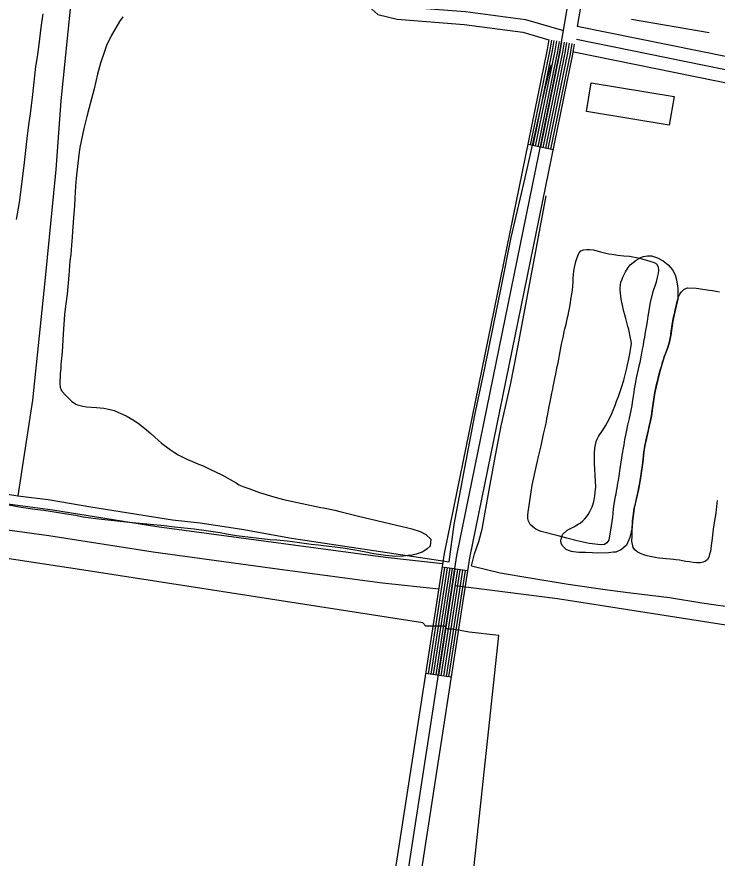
# Model space of a CAD drawing. Extents: x 3297735 to 3335592, y 670436 to 695807.
# Drawn here: x 3324300 to 3325114, y 691531 to 692509 of the extents above; entities that cross this region are included whole.
import ezdxf

# ---------------------------------------------------------------- set-up
doc = ezdxf.new("R2010")
doc.units = 0
for name, color, linetype in [('V-BLDG-OTLN', 7, 'Continuous'), ('V-DTCH-CNTR', 7, 'Continuous'), ('V-ROAD-CNTR', 7, 'Continuous'), ('V-SITE-VEGE', 7, 'Continuous'), ('V-TOPO-SHOR', 7, 'Continuous'), ('V-UTIL-LINE', 7, 'Continuous')]:
    doc.layers.add(name, color=color, linetype=linetype)

msp = doc.modelspace()

# ---------------------------------------------------------------- linework, layer by layer
at = {"layer": 'V-BLDG-OTLN'}
msp.add_lwpolyline([(3324968, 692432.29), (3325064.1, 692416.35), (3325058.52, 692382.76), (3324962.43, 692398.71)], close=True, dxfattribs=at)
at = {"layer": 'V-DTCH-CNTR'}
msp.add_lwpolyline([(3324810.12, 691847.94), (3324928.51, 691832.98), (3325392.13, 691760.6), (3325499.72, 691740.61), (3325515.56, 691734.15), (3325521.89, 691726.12), (3325573.17, 691430.51), (3325626.31, 691171.8), (3325631.83, 691153.99), (3325641.82, 691121.67), (3325655.59, 691087.2), (3325684.18, 691031.92), (3325721.68, 690974.8), (3325750.34, 690945.45), (3325775.54, 690918.07), (3326014.16, 690751.72), (3326202.3, 690613.53), (3326203.87, 690604.69), (3326201.24, 690600.54), (3326003.42, 690555.55)], dxfattribs=at)
at = {"layer": 'V-ROAD-CNTR'}
for p, q in [((3324923.51, 692354.27), (3324894.12, 692360.28)), ((3324824.21, 691864.99), (3324794.56, 691869.57)), ((3324805.13, 691741.46), (3324775.48, 691746.04))]:
    msp.add_line(p, q, dxfattribs=at)
for points in [[(3324501.28, 689879.19), (3324555.47, 690234.3), (3324624.36, 690675.1), (3324692.01, 691091.24), (3324741.53, 691427.87), (3324811.77, 691882.75), (3324931.48, 692468.13), (3324942.11, 692532.2), (3324993.54, 692734.11), (3325040.54, 693008.34), (3325068.43, 693140.75)], [(3325081.4, 693129.55), (3325055.27, 693005.53), (3325008.22, 692730.99), (3324956.81, 692529.11), (3324951.6, 692497.74)], [(3324769.71, 692824.31), (3324713.04, 692544.56), (3324721.34, 692530.35), (3324727.21, 692525.15), (3324744.76, 692520.96), (3324821.67, 692514.93), (3324891.57, 692505.74), (3324935.58, 692492.84)], [(3324752.64, 692815.58), (3324697.2, 692541.93), (3324709.6, 692520.71), (3324720.08, 692511.43), (3324742.42, 692506.1), (3324820.1, 692500.01), (3324888.47, 692491.02), (3324918.61, 692482.18)], [(3326819.17, 692272.46), (3326803.08, 692274.78), (3326230.14, 692382.85), (3326042.84, 692402.04), (3325932.87, 692369.83), (3325674.68, 692408.93), (3325574.46, 692393.52), (3325164.3, 692454.42), (3324951.6, 692497.74)], [(3324918.64, 692482.4), (3324916.73, 692470.87), (3324797, 691885.4), (3324726.69, 691430.11), (3324677.19, 691093.53), (3324609.55, 690677.46), (3324540.65, 690236.59), (3324489.55, 689901.79)], [(3324921.58, 692481.79), (3324919.68, 692470.32), (3324897.06, 692359.68)], [(3324924.54, 692481.3), (3324922.63, 692469.77), (3324899.99, 692359.08)], [(3324927.5, 692480.8), (3324925.58, 692469.23), (3324902.93, 692358.48)], [(3324930.46, 692480.31), (3324928.53, 692468.68), (3324905.87, 692357.88)], [(3324933.42, 692479.82), (3324931.48, 692468.13), (3324908.81, 692357.28)], [(3324936.38, 692479.33), (3324934.43, 692467.59), (3324911.75, 692356.68)], [(3324939.34, 692478.84), (3324937.38, 692467.04), (3324914.69, 692356.07)], [(3324942.3, 692478.35), (3324940.33, 692466.5), (3324917.63, 692355.47)], [(3327153.09, 692209.3), (3326800.62, 692259.98), (3326227.98, 692367.99), (3326044.24, 692386.82), (3325933.9, 692354.5), (3325674.7, 692393.76), (3325574.5, 692378.35), (3325161.7, 692439.64), (3324950.69, 692482.61)], [(3324948.16, 692476.99), (3324946.24, 692465.4), (3324826.54, 691880.1), (3324756.36, 691425.64), (3324706.84, 691088.94), (3324639.17, 690672.74), (3324570.3, 690232.01), (3324517.76, 689887.75)], [(3324945.26, 692477.86), (3324943.29, 692465.95), (3324920.57, 692354.87)], [(3326815.41, 692242.7), (3326798.16, 692245.18), (3326225.82, 692353.13), (3326045.63, 692371.6), (3325934.93, 692339.17), (3325674.71, 692378.58), (3325574.54, 692363.18), (3325159.1, 692424.87), (3324947.7, 692467.92)], [(3322771.95, 692191.53), (3322836.13, 692173.84), (3322911.8, 692156.45), (3322997.43, 692139.22), (3323111.37, 692116.46), (3323188.28, 692103.89), (3323285.62, 692091.72), (3323400.56, 692074.4), (3323528.42, 692055.36), (3323638.24, 692039.35), (3323742.53, 692025.27), (3323850.61, 692010.54), (3323982.1, 691988.12), (3324075.99, 691974.49), (3324219.73, 691952.38), (3324342.09, 691935.95), (3324463.11, 691916.74), (3324610.14, 691896.79), (3324728.81, 691881.01), (3324795.2, 691873.76)], [(3322763.98, 692162.61), (3322828.78, 692144.75), (3322905.48, 692127.12), (3322991.53, 692109.8), (3323106.01, 692086.93), (3323184, 692074.19), (3323281.52, 692062), (3323396.12, 692044.73), (3323524.05, 692025.68), (3323634.07, 692009.64), (3323738.5, 691995.54), (3323846.06, 691980.88), (3323977.42, 691958.48), (3324071.55, 691944.82), (3324215.45, 691922.69), (3324337.74, 691906.27), (3324458.74, 691887.06), (3324606.14, 691867.06), (3324725.21, 691851.22), (3324790.62, 691844.08)], [(3324797.52, 691869.11), (3324778.45, 691745.58)], [(3324800.49, 691868.66), (3324781.41, 691745.12)], [(3324803.45, 691868.2), (3324784.37, 691744.66)], [(3324806.42, 691867.74), (3324787.34, 691744.21)], [(3324809.38, 691867.28), (3324790.3, 691743.75)], [(3324812.35, 691866.83), (3324793.27, 691743.29)], [(3324815.31, 691866.37), (3324796.23, 691742.83)], [(3324818.28, 691865.91), (3324799.2, 691742.37)], [(3324821.24, 691865.45), (3324802.16, 691741.92)]]:
    msp.add_lwpolyline(points, dxfattribs=at)
at = {"layer": 'V-SITE-VEGE'}
for points in [[(3324300.1, 692273.45), (3324303.37, 692293.09), (3324308.88, 692336.07), (3324311.66, 692360.54), (3324312.72, 692370.81), (3324314.6, 692386.13), (3324316.23, 692396.04), (3324317.31, 692405.76), (3324318.58, 692415.1), (3324320.29, 692429.3), (3324322.58, 692450.96), (3324324.36, 692462.37), (3324326.47, 692476.81), (3324328.59, 692496.56), (3324331.2, 692512.27)], [(3324423.69, 692508.85), (3324419.54, 692503.17), (3324409.86, 692486.73), (3324404.72, 692475.43), (3324401.75, 692467.35), (3324397.75, 692454.96), (3324394.32, 692442.21), (3324390.25, 692425.16), (3324384.09, 692401.92), (3324381.88, 692392.92), (3324378.11, 692379.05), (3324373.6, 692356.96), (3324372.31, 692348.36), (3324369.21, 692321.27), (3324368.5, 692312.13), (3324367.71, 692298.14), (3324367.54, 692289.19), (3324366.64, 692280.22), (3324365.25, 692259.88), (3324364.86, 692252.8), (3324364.14, 692243.65), (3324363.1, 692232.63), (3324362.16, 692224.79), (3324361.05, 692208.55), (3324358.96, 692186.71), (3324356.87, 692172.5), (3324355.79, 692162.97), (3324354.09, 692140.02), (3324353.08, 692119.69), (3324351.75, 692104.75), (3324351.48, 692100.64), (3324350.7, 692094.11), (3324350.22, 692082.73), (3324350.69, 692078.27), (3324351.48, 692076.43), (3324352.85, 692073.85), (3324357.25, 692068.74), (3324361.07, 692064.92), (3324363.92, 692062.37), (3324369.03, 692058.95), (3324371.1, 692058.07), (3324377.1, 692056.35), (3324381.22, 692055.51), (3324393.16, 692054.86), (3324401.38, 692053.94), (3324408.86, 692052.62), (3324413.37, 692051.24), (3324421.27, 692048.07), (3324427.49, 692045.05), (3324436.93, 692039.68), (3324442.99, 692035.54), (3324451.16, 692028.83), (3324456.67, 692024.12), (3324468.66, 692013.41), (3324479.08, 692005.64), (3324482.49, 692003.3), (3324487.97, 692000.08), (3324491.94, 691997.93), (3324498.72, 691994.55), (3324503.8, 691992.44), (3324511.52, 691988.89), (3324516.97, 691986.97), (3324524.88, 691983.43), (3324538.82, 691976.68), (3324555.44, 691967.19), (3324558.47, 691965.21), (3324560.35, 691964.33), (3324564.12, 691962.74), (3324569.94, 691960.83), (3324582.53, 691956.09), (3324599.04, 691951.07), (3324610.29, 691948.17), (3324653.73, 691938.76), (3324656.72, 691938.27), (3324669.82, 691935.59), (3324677.14, 691933.72), (3324697.37, 691928.79), (3324754.89, 691915.23), (3324759.44, 691913.84), (3324768.96, 691910.72), (3324775.75, 691907.52), (3324781.68, 691901.74), (3324780.75, 691893.71), (3324777.26, 691890.79), (3324774.51, 691888.68), (3324771.58, 691886.75), (3324764.37, 691884.34), (3324758.25, 691883.08), (3324755.09, 691882.82), (3324749.51, 691882.13), (3324740.95, 691881.93)], [(3325051.36, 692225.36), (3325057.33, 692220.6), (3325062.34, 692214.99), (3325065.54, 692208.86), (3325067.14, 692203.32), (3325068.42, 692193.36), (3325068.42, 692180.69), (3325066.55, 692172.5), (3325064.08, 692162.39), (3325062.52, 692155.1), (3325060.28, 692138.86), (3325058.73, 692131.29), (3325056.82, 692124.69), (3325052.73, 692113.65), (3325048.52, 692099.51), (3325047.27, 692095.13), (3325045.12, 692086.9), (3325041.72, 692072.22), (3325040.54, 692064.61), (3325039.2, 692054.24), (3325037.87, 692045.04), (3325036.4, 692038.03), (3325035.19, 692033.37), (3325031.22, 692015.31), (3325030.35, 692010.57), (3325029.16, 692003.38), (3325028.52, 691998.83), (3325027.85, 691991.28), (3325025.15, 691972.92), (3325022.89, 691959.72), (3325020.65, 691949.42), (3325017.88, 691937.94), (3325016.46, 691928.27), (3325015.88, 691923.39), (3325015.45, 691915.61), (3325012.71, 691903.83), (3325008.81, 691895.01), (3325003.15, 691889.72), (3324996.37, 691886.93), (3324993.85, 691886.87), (3324988.08, 691886.21), (3324974.62, 691885.79), (3324969.24, 691886.19), (3324961.35, 691886.43), (3324953.66, 691886.46), (3324947.23, 691887.04), (3324945.01, 691887.52), (3324941.51, 691888.59), (3324938.95, 691890), (3324935.52, 691892.87), (3324934.22, 691894.52), (3324933.1, 691897.23), (3324932.61, 691900.17), (3324933.27, 691903.34), (3324934.66, 691907.16), (3324940.01, 691912.34), (3324947.7, 691916.31), (3324949.68, 691917.4), (3324952.68, 691919.27), (3324954.86, 691920.68), (3324957.96, 691923.07), (3324960.23, 691925.02), (3324962.89, 691928.24), (3324964.41, 691930.59), (3324966.33, 691934.21), (3324968.94, 691939.64), (3324970.4, 691944.3), (3324971.17, 691947.58), (3324972.01, 691952.34), (3324972.89, 691959.62), (3324973.04, 691962.36), (3324972.97, 691969.51), (3324971.86, 691989.79), (3324971.56, 691998.2), (3324971.58, 692001.99), (3324971.98, 692007.47), (3324973.69, 692015.41), (3324974.68, 692017.96), (3324976.18, 692021.25), (3324977.4, 692023.17), (3324981.37, 692028.63), (3324984.62, 692033.55), (3324986.94, 692037.82), (3324990.86, 692045.8), (3324992.76, 692049.95), (3324996.14, 692058.55), (3324997.42, 692062.26), (3324999.61, 692067.57), (3325000.9, 692070.97), (3325003.44, 692079.14), (3325005.69, 692086.55), (3325008.87, 692099.04), (3325010.01, 692104.33), (3325011.26, 692109.31), (3325011.52, 692111.42), (3325013.03, 692119.14), (3325013.48, 692122.2), (3325014.32, 692126.64), (3325014.58, 692129.27), (3325014.3, 692132.11), (3325013.7, 692135.36)], [(3325013.7, 692135.36), (3325011.57, 692145.41), (3325010.54, 692148.86), (3325008, 692158.27), (3325006.96, 692162.56), (3325005.81, 692166.42), (3325003.82, 692175.32), (3325002.85, 692180.66), (3325001.84, 692187.9), (3325001.55, 692191.16), (3325001.48, 692194.31), (3325002.39, 692200.33), (3325003.67, 692203.83), (3325004.77, 692206.49), (3325006.37, 692210), (3325007.68, 692212.56), (3325010.93, 692217.68), (3325013.18, 692220.77), (3325016.47, 692223.49), (3325019.99, 692226), (3325022.68, 692227.74), (3325026.12, 692229.4), (3325028.72, 692230.52), (3325033.44, 692231.26), (3325037.86, 692231.05), (3325044.97, 692228.9), (3325051.36, 692225.36)], [(3324740.95, 691881.93), (3324736.47, 691882.2), (3324729, 691882.95), (3324715.17, 691885.05), (3324705.99, 691886.89), (3324699.82, 691887.86), (3324682.05, 691890.98), (3324670.46, 691892.57), (3324662.8, 691893.33), (3324650.47, 691895.08), (3324642.63, 691895.83), (3324625.99, 691898.05), (3324614.6, 691899.46), (3324602.46, 691900.67), (3324594.62, 691901.23), (3324555.76, 691905.91), (3324544.17, 691907.68), (3324536.68, 691909.18), (3324520.42, 691911.41), (3324506.58, 691913.69), (3324483.8, 691915.95), (3324471.46, 691917.53), (3324451.67, 691919.3), (3324438.79, 691920.67), (3324420.49, 691922.29), (3324392.1, 691925.54), (3324377.7, 691927.62), (3324368.54, 691929.27), (3324355.63, 691931.39), (3324351.33, 691932.22), (3324339.36, 691934.18), (3324331.69, 691935.3), (3324321.23, 691936.55), (3324305.34, 691938.78), (3324291.31, 691941.43)]]:
    msp.add_lwpolyline(points, dxfattribs=at)
at = {"layer": 'V-TOPO-SHOR'}
msp.add_line((3325104.78, 692490.18), (3325014.76, 692505.58), dxfattribs=at)
for points in [[(3324326.77, 692873.5), (3324361.37, 692867.17), (3324375.96, 692863.31), (3324385.9, 692860.08), (3324392.93, 692856.14), (3324396.62, 692851.19), (3324399.16, 692845.79), (3324399.55, 692837.81), (3324397.49, 692822.74), (3324389.02, 692767.3), (3324380.34, 692703.34), (3324373.11, 692626.39), (3324369.72, 692590.94), (3324365.25, 692545.02), (3324351.69, 692411.1), (3324345.78, 692331.45), (3324332.86, 692201.85), (3324318.46, 692063.39), (3324301.77, 691952.26)], [(3324802.83, 691875.48), (3324808.52, 691919.06), (3324820.86, 691984.76), (3324832.62, 692045.92), (3324844.12, 692100.61), (3324863.51, 692196.03), (3324874.71, 692252.24), (3324891.14, 692321.78), (3324913.96, 692423.4), (3324921.44, 692452.96)], [(3324828.95, 691870.89), (3324832.31, 691885.04), (3324837.17, 691899.3), (3324841.18, 691913.61), (3324844.46, 691933.28), (3324849.77, 691961.16), (3324856.72, 691998.97), (3324863.31, 692033.7), (3324873.95, 692081.3), (3324881.63, 692120.66), (3324915.56, 692300.63)], [(3324941.98, 692166.37), (3324942.67, 692170.03), (3324943.64, 692176.37), (3324944.25, 692180.45), (3324945.23, 692186.51), (3324945.96, 692191.37), (3324946.48, 692195.81), (3324946.72, 692200.52), (3324946.91, 692204.59), (3324947.22, 692209.37), (3324947.55, 692213.17), (3324948.43, 692217.68), (3324949.19, 692221.14), (3324950.02, 692224.38), (3324951.27, 692228.06), (3324952.39, 692231.25), (3324953.86, 692234.44), (3324955.98, 692236.8), (3324958.83, 692238.07), (3324962.95, 692238.65), (3324966.25, 692238.59), (3324970.62, 692237.92), (3324974.43, 692236.89), (3324978.6, 692235.65), (3324981.57, 692234.81), (3324984.81, 692234.11), (3324988.2, 692233.49), (3324991.79, 692232.87), (3324998.91, 692231.78), (3325002.14, 692231.5), (3325005.66, 692231.16), (3325012.27, 692230.55), (3325016.28, 692230.01), (3325020.44, 692229.26), (3325024.46, 692228.3), (3325027.85, 692227.33), (3325030.97, 692226.28), (3325040.86, 692223.28), (3325043.77, 692221.81), (3325045.68, 692218.41), (3325045.98, 692214.28), (3325045.71, 692211.05), (3325045.08, 692207.8), (3325043.29, 692200.67), (3325038.95, 692188.22), (3325036.39, 692176.85)], [(3325014.93, 691899.42), (3325015.27, 691905.41), (3325015.28, 691908.83), (3325015.29, 691912.29), (3325015.45, 691915.61), (3325015.67, 691920.3), (3325015.88, 691923.39), (3325016.46, 691928.27), (3325016.95, 691931.56), (3325017.39, 691934.75), (3325017.88, 691937.94), (3325018.77, 691941.85), (3325019.58, 691945), (3325020.65, 691949.42), (3325021.32, 691952.57), (3325022.09, 691955.91), (3325022.89, 691959.72), (3325023.58, 691963.9), (3325024.21, 691967.29), (3325025.15, 691972.92), (3325025.84, 691977.48), (3325026.41, 691981.09), (3325026.89, 691984.66), (3325027.85, 691991.28), (3325028.14, 691994.94), (3325028.52, 691998.83), (3325029.16, 692003.38), (3325029.69, 692006.71), (3325030.35, 692010.57), (3325031.22, 692015.31), (3325032.11, 692019.31), (3325033.21, 692024.16), (3325034.27, 692028.91), (3325035.19, 692033.37), (3325036.4, 692038.03), (3325037.87, 692045.04), (3325038.47, 692049.17), (3325039.2, 692054.24), (3325039.87, 692059.59), (3325040.54, 692064.61), (3325041.72, 692072.22), (3325042.57, 692075.94), (3325043.38, 692079.51), (3325044.23, 692083.18), (3325045.12, 692086.9), (3325046.15, 692090.8), (3325047.27, 692095.13), (3325048.52, 692099.51), (3325049.78, 692103.61), (3325050.86, 692107.52), (3325051.81, 692110.73), (3325052.73, 692113.65), (3325054, 692117.19), (3325055.68, 692121.58), (3325056.82, 692124.69), (3325058.73, 692131.29), (3325060.28, 692138.86), (3325060.96, 692143.79), (3325061.47, 692147.68), (3325062, 692151.34), (3325062.52, 692155.1), (3325063.19, 692158.34), (3325064.08, 692162.39), (3325064.84, 692165.54), (3325065.57, 692168.55), (3325066.55, 692172.5), (3325067.44, 692176.45), (3325068.42, 692180.69), (3325069.33, 692183.61), (3325070.72, 692186.54), (3325072.76, 692189.35), (3325075.41, 692191.89), (3325078.55, 692193.51), (3325079.81, 692193.79)], [(3325079.81, 692193.79), (3325089.86, 692193.51), (3325105.27, 692191.38), (3325108.89, 692190.81), (3325112.5, 692190.19), (3325116.78, 692189.26)], [(3325036.39, 692176.85), (3325033.78, 692160.95), (3325032.8, 692154.83), (3325031.69, 692148.34), (3325030.57, 692142.35), (3325029.72, 692136.58), (3325028.79, 692131.43), (3325028.11, 692127.42), (3325027.1, 692122.62), (3325026.23, 692118.04), (3325024.31, 692107.12), (3325023.22, 692102.74), (3325022.46, 692099.28), (3325019.85, 692087.57), (3325019.16, 692084.18), (3325018.54, 692080.52), (3325017.86, 692076.71), (3325017.26, 692072.56), (3325016.59, 692068.19), (3325015.64, 692060.73), (3325014.95, 692057.14), (3325014.34, 692053.33), (3325011.87, 692042.12), (3325009.87, 692034.35), (3325008.81, 692028.57), (3325007.55, 692022.58), (3325006.69, 692017.64), (3325005.71, 692011.37), (3325005.1, 692007.57), (3325003.91, 692001.3), (3325000.59, 691981.36), (3324999.89, 691975.03), (3324999.17, 691970.31), (3324998.54, 691966.85), (3324997.68, 691961.57), (3324997.01, 691957.55), (3324996.38, 691954.38), (3324995.82, 691951.42), (3324993.76, 691940.42), (3324993.21, 691936.83), (3324992.49, 691927.32), (3324991.06, 691917.27), (3324988.37, 691900.64), (3324985.95, 691897.69), (3324983.12, 691895.72), (3324978.97, 691895.3), (3324965.62, 691897.07), (3324951.53, 691899.8), (3324939.36, 691903.19), (3324929.55, 691905.63), (3324909.58, 691910.92), (3324906.47, 691912.11), (3324903.62, 691913.66), (3324899.98, 691916.17), (3324897.04, 691918.91), (3324894.85, 691922.79), (3324894.14, 691926), (3324894.05, 691929.65), (3324894.46, 691933.38), (3324899.25, 691964.64), (3324904.35, 691987.58), (3324905.42, 691992.72), (3324906.56, 691998.02), (3324908.17, 692004.09), (3324909.64, 692010.44), (3324910.39, 692014.18), (3324911.59, 692019.96), (3324912.47, 692023.98), (3324913.56, 692028.64), (3324914.64, 692033.23), (3324915.85, 692038.52), (3324916.48, 692041.97), (3324917.4, 692047.32), (3324918.13, 692051.97), (3324919.16, 692056.14), (3324919.79, 692059.38), (3324920.61, 692063.33), (3324921.43, 692067.28), (3324922.24, 692071.37), (3324923.11, 692076.09), (3324923.81, 692079.34), (3324924.95, 692084.63), (3324925.77, 692088.72), (3324926.77, 692093.58), (3324927.58, 692098.09), (3324928.46, 692102.4), (3324929.35, 692106.63), (3324930.15, 692111.21), (3324931.03, 692115.72), (3324931.7, 692119.88), (3324932.52, 692124.04), (3324933.39, 692128.48), (3324934.34, 692133.2), (3324935.55, 692138.14), (3324936.63, 692143.22), (3324937.4, 692146.4), (3324938.61, 692151.62), (3324939.43, 692155.43), (3324940.39, 692159.31), (3324941.16, 692162.35), (3324941.98, 692166.37)], [(3323896.94, 692012.46), (3323919.88, 692010.16), (3323962.42, 692003.87), (3323999.24, 691997.71), (3324068.39, 691988.41), (3324199.42, 691969.11), (3324226.32, 691964.27), (3324301.77, 691952.26), (3324336.99, 691947.88), (3324386.61, 691939.42), (3324481.38, 691924.47), (3324513.46, 691921.06), (3324561.75, 691913.35), (3324619.74, 691903.26), (3324784.97, 691878.27), (3324802.83, 691875.48)], [(3325114.24, 691946.66), (3325113.89, 691943.56), (3325113.56, 691939.72), (3325113.22, 691936.06), (3325112.83, 691932.83), (3325112.35, 691929.58), (3325111.64, 691926.06), (3325109.74, 691913.7), (3325108.82, 691906.44), (3325108.43, 691903.01), (3325108.35, 691902.5), (3325107.37, 691894.66), (3325106.89, 691890.95), (3325106.4, 691887.71), (3325105.45, 691884.41), (3325104.45, 691881.16), (3325103.07, 691878.23), (3325100.64, 691876.35), (3325097.85, 691875.21), (3325094.74, 691874.52), (3325090.29, 691874.56), (3325086.4, 691874.84), (3325081.9, 691875.44), (3325077.81, 691876.05), (3325074.1, 691876.76), (3325070.62, 691877.38), (3325066.35, 691878.02), (3325063.3, 691878.42), (3325059.5, 691878.8), (3325055.42, 691879.08), (3325051.02, 691879.3), (3325046.94, 691879.77), (3325043.93, 691880.21), (3325040.41, 691880.88), (3325036.18, 691881.67), (3325032.7, 691882.47), (3325029.02, 691883.74), (3325025.19, 691885.29), (3325021.4, 691887.22)], [(3325021.4, 691887.22), (3325018.64, 691889.44), (3325016.8, 691892.07), (3325014.93, 691899.42)], [(3324828.95, 691870.89), (3324862.06, 691862.9), (3324896.54, 691856.95), (3324940.93, 691849.67), (3324986.86, 691843.2), (3325013.99, 691839.67), (3325058.86, 691833.96), (3325096.46, 691828.08), (3325140.3, 691821.83), (3325209.76, 691810.45), (3325243.72, 691804.22), (3325303.51, 691794.44), (3325338.48, 691789.53), (3325375.05, 691783.11), (3325412.1, 691778.25), (3325429.34, 691775.02), (3325450.78, 691770.32), (3325491.26, 691763.2), (3325525.75, 691756.73), (3325539.03, 691756), (3325547.36, 691755.67), (3325557.79, 691754.62), (3325572.11, 691753.99)]]:
    msp.add_lwpolyline(points, dxfattribs=at)
at = {"layer": 'V-UTIL-LINE'}
msp.add_lwpolyline([(3324804.52, 691266.39), (3324860.62, 691790.17), (3324825.96, 691793.75), (3324807.04, 691797.38), (3324800.73, 691797.37), (3324797.56, 691801), (3324788.1, 691800.99), (3324775.5, 691800.97), (3324772.35, 691804.59), (3324378.19, 691865.94), (3324043.95, 691916.45), (3324037.64, 691916.45), (3324031.34, 691920.09), (3323681.33, 691974.24), (3323296.63, 692031.95), (3323290.35, 692031.94), (3323287.17, 692035.59), (3323284.03, 692035.59), (3323274.57, 692035.58), (3323041.24, 692071.66), (3322836.26, 692104.14)], dxfattribs=at)

doc.saveas('drawing.dxf')
